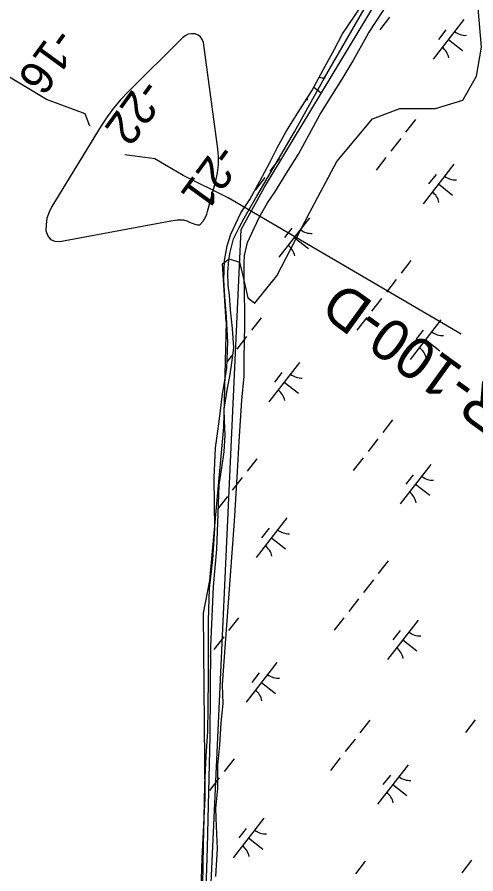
# Model space of a CAD drawing. Extents: x 3888273 to 3909528, y 158682 to 181032.
# Drawn here: x 3897168 to 3897626, y 161825 to 162681 of the extents above; entities that cross this region are included whole.
import ezdxf

# ---------------------------------------------------------------- set-up
doc = ezdxf.new("R2010")
doc.units = 0
for name, color, linetype in [('V-LEVE-TOET', 7, 'Continuous'), ('V-RIVR-EDGE', 7, 'Continuous'), ('V-RIVR-JETY', 7, 'Continuous'), ('V-RIVR-RANG', 7, 'Continuous'), ('V-RIVR-RANG-IDEN', 7, 'Continuous'), ('V-RRAP-FSHR', 7, 'Continuous'), ('V-TOPO-DPTH', 7, 'Continuous'), ('V-TOPO-MINR', 7, 'Continuous'), ('V-WETL-SWMP', 7, 'Continuous')]:
    doc.layers.add(name, color=color, linetype=linetype)

msp = doc.modelspace()

# ---------------------------------------------------------------- linework, layer by layer
at = {"layer": 'V-LEVE-TOET'}
for points in [[(3897240.32, 162572.17), (3897235.73, 162584.61), (3897197.02, 162598.78), (3897127.1, 162640.73), (3897099.25, 162656.08), (3896987.9, 162724.32)], [(3897611.65, 162364.26), (3897378.65, 162500.37), (3897333.77, 162522.95), (3897305.31, 162539.55), (3897275.23, 162543.44)]]:
    msp.add_lwpolyline(points, dxfattribs=at)
at = {"layer": 'V-RIVR-EDGE'}
for points in [[(3897376.73, 162376.5), (3897372.89, 162434.47), (3897379.71, 162439.59), (3897389.94, 162436.18), (3897393.35, 162422.54), (3897398.46, 162400.37), (3897405.28, 162395.26), (3897427.45, 162422.54), (3897459.84, 162485.62), (3897487.12, 162536.77), (3897522.92, 162579.39), (3897550.2, 162589.62), (3897586, 162589.62), (3897613.28, 162598.14), (3897626.92, 162622.01), (3897632.04, 162651), (3897628.63, 162690.21)], [(3897376.73, 162376.5), (3897374.03, 162271.18), (3897359.96, 162117.99), (3897353.71, 162085.17), (3897355.27, 161900.72), (3897352.15, 161839.76), (3897349.02, 161739.72), (3897341.21, 161636.56), (3897323.35, 161286.46)]]:
    msp.add_lwpolyline(points, dxfattribs=at)
at = {"layer": 'V-RIVR-JETY'}
for points in [[(3897356.69, 161809.46), (3897358.11, 161850.41), (3897358.66, 161879.32), (3897360.71, 161961.63), (3897361.18, 162051.98), (3897363.91, 162111.8), (3897367.32, 162149.13), (3897368.71, 162184.46), (3897369.67, 162213.36), (3897372.17, 162230.62), (3897374.66, 162246.67), (3897375.56, 162263.13), (3897374.83, 162277.59), (3897374.49, 162289.24), (3897377.81, 162310.1), (3897380.28, 162321.73), (3897382.36, 162335.37), (3897384.45, 162350.62), (3897382.95, 162369.9), (3897381.04, 162388.39), (3897379.91, 162403.25), (3897378.76, 162413.3), (3897378.42, 162425.75), (3897379.3, 162438.59), (3897380.54, 162446.21), (3897383.83, 162459.45), (3897389.5, 162470.66), (3897394.78, 162480.27), (3897407.34, 162502.29), (3897445.02, 162566.34), (3897475.03, 162620.39), (3897514.75, 162689.25)], [(3897366.16, 161821.9), (3897367.95, 161849.98), (3897366.92, 161871.93), (3897366.24, 161890.02), (3897368.27, 161910.02), (3897368.33, 161933.09), (3897370.38, 161953.14), (3897371.65, 161975.47), (3897373.73, 161995.04), (3897372.99, 162013.59), (3897373.82, 162027.72), (3897379.19, 162100.22), (3897385.02, 162177.04), (3897387.92, 162226.99), (3897389.65, 162256.68), (3897390.93, 162277.45), (3897392.21, 162298.23), (3897394.7, 162322.04), (3897394.79, 162338.97), (3897394.89, 162357.83), (3897395.35, 162372.45), (3897395.43, 162386.31), (3897394.47, 162423.64), (3897394.53, 162435.57), (3897394.96, 162442.88), (3897398.11, 162455.95), (3897402.39, 162465.16), (3897409.78, 162480.9), (3897417.94, 162495.48), (3897425.31, 162506.22), (3897436.96, 162525.02), (3897448.99, 162544.19), (3897459.48, 162563.77), (3897470.75, 162584.1), (3897482.78, 162603.66), (3897492.49, 162619.01), (3897502.58, 162635.89), (3897518.78, 162665.03), (3897534.35, 162688.5)]]:
    msp.add_lwpolyline(points, dxfattribs=at)
at = {"layer": 'V-RRAP-FSHR'}
msp.add_lwpolyline([(3897334.46, 161278.36), (3897347.08, 161496.06), (3897391.66, 162468.64), (3897414.98, 162511.02), (3897527.94, 162698.5), (3897668.79, 162942.65), (3897726.68, 163035.77), (3897814.79, 163180.18), (3897887.55, 163323.22), (3898044.87, 163635.13), (3898398.18, 164233.56), (3898621.6, 164567.88), (3898731.9, 164766.07)], dxfattribs=at)
at = {"layer": 'V-TOPO-DPTH'}
msp.add_lwpolyline([(3897197.5, 162480.09), (3897196.59, 162473.84), (3897196.45, 162467.4), (3897198.25, 162462.53), (3897201.02, 162458.91), (3897205.22, 162457.16), (3897210.39, 162456.66), (3897321.38, 162477.47), (3897323.49, 162477.83), (3897327.75, 162478.33), (3897331.11, 162478.53), (3897334.11, 162478.33), (3897337.15, 162477.39), (3897339.82, 162476.22), (3897342.48, 162475.04), (3897345.19, 162473.99), (3897347.82, 162473.31), (3897350.2, 162473.53), (3897353.58, 162477.17), (3897354.99, 162479.43), (3897356.23, 162481.76), (3897357.22, 162484.21), (3897358.05, 162486.74), (3897366.39, 162517.55), (3897368.02, 162525.44), (3897369.01, 162533.37), (3897369.04, 162541.37), (3897368.43, 162549.4), (3897353.86, 162655.64), (3897352.77, 162658.76), (3897351.11, 162661.34), (3897348.62, 162663.13), (3897345.55, 162664.37), (3897342.08, 162664.49), (3897338.8, 162664), (3897335.8, 162662.57), (3897332.99, 162660.52), (3897278.51, 162606.46), (3897271.07, 162598.53), (3897264.05, 162590.28), (3897257.65, 162581.55), (3897251.65, 162572.49), (3897202.38, 162491.84), (3897199.56, 162486.06), (3897197.5, 162480.09)], dxfattribs=at)
msp.add_lwpolyline([(3897197.5, 162480.09), (3897196.59, 162473.84), (3897196.45, 162467.4), (3897198.25, 162462.53), (3897201.02, 162458.91), (3897205.22, 162457.16), (3897210.39, 162456.66), (3897321.38, 162477.47), (3897323.49, 162477.83), (3897327.75, 162478.33), (3897331.11, 162478.53), (3897334.11, 162478.33), (3897337.15, 162477.39), (3897339.82, 162476.22), (3897342.48, 162475.04), (3897345.19, 162473.99), (3897347.82, 162473.31), (3897350.2, 162473.53), (3897353.58, 162477.17), (3897354.99, 162479.43), (3897356.23, 162481.76), (3897357.22, 162484.21), (3897358.05, 162486.74), (3897366.39, 162517.55), (3897368.02, 162525.44), (3897369.01, 162533.37), (3897369.04, 162541.37), (3897368.43, 162549.4), (3897353.86, 162655.64), (3897352.77, 162658.76), (3897351.11, 162661.34), (3897348.62, 162663.13), (3897345.55, 162664.37), (3897342.08, 162664.49), (3897338.8, 162664), (3897335.8, 162662.57), (3897332.99, 162660.52), (3897278.51, 162606.46), (3897271.07, 162598.53), (3897264.05, 162590.28), (3897257.65, 162581.55), (3897251.65, 162572.49), (3897202.38, 162491.84), (3897199.56, 162486.06), (3897197.5, 162480.09)], dxfattribs=at)
at = {"layer": 'V-TOPO-MINR'}
msp.add_lwpolyline([(3897197.5, 162480.09), (3897196.59, 162473.84), (3897196.45, 162467.4), (3897198.25, 162462.53), (3897201.02, 162458.91), (3897205.22, 162457.16), (3897210.39, 162456.66), (3897321.38, 162477.47), (3897323.49, 162477.83), (3897327.75, 162478.33), (3897331.11, 162478.53), (3897334.11, 162478.33), (3897337.15, 162477.39), (3897339.82, 162476.22), (3897342.48, 162475.04), (3897345.19, 162473.99), (3897347.82, 162473.31), (3897350.2, 162473.53), (3897353.58, 162477.17), (3897354.99, 162479.43), (3897356.23, 162481.76), (3897357.22, 162484.21), (3897358.05, 162486.74), (3897366.39, 162517.55), (3897368.02, 162525.44), (3897369.01, 162533.37), (3897369.04, 162541.37), (3897368.43, 162549.4), (3897353.86, 162655.64), (3897352.77, 162658.76), (3897351.11, 162661.34), (3897348.62, 162663.13), (3897345.55, 162664.37), (3897342.08, 162664.49), (3897338.8, 162664), (3897335.8, 162662.57), (3897332.99, 162660.52), (3897278.51, 162606.46), (3897271.07, 162598.53), (3897264.05, 162590.28), (3897257.65, 162581.55), (3897251.65, 162572.49), (3897202.38, 162491.84), (3897199.56, 162486.06), (3897197.5, 162480.09)], dxfattribs=at)
at = {"layer": 'V-WETL-SWMP'}
for p, q in [((3897492.97, 162664.51), (3897539.11, 162732.73)), ((3897540.02, 162681.09), (3897530.19, 162668.47)), ((3897614.16, 162678.62), (3897583.45, 162639.16)), ((3897596.4, 162668.36), (3897589.03, 162658.89)), ((3897484.79, 162649.16), (3897492.97, 162664.51)), ((3897598.81, 162658.89), (3897613.01, 162647.84)), ((3897473.74, 162628.56), (3897484.79, 162649.16)), ((3897462.29, 162607.55), (3897473.74, 162628.56)), ((3897464.29, 162611.21), (3897471.77, 162605.39)), ((3897448.4, 162585.35), (3897462.29, 162607.55)), ((3897436.55, 162566.77), (3897448.4, 162585.35)), ((3897565.83, 162578.71), (3897556.01, 162566.08)), ((3897427.55, 162550.62), (3897436.55, 162566.77)), ((3897551.1, 162559.76), (3897541.27, 162547.14)), ((3897420.18, 162535.67), (3897427.55, 162550.62)), ((3897430.12, 162539.86), (3897420.3, 162527.23)), ((3897536.36, 162540.82), (3897526.53, 162528.19)), ((3897410.36, 162517.08), (3897420.18, 162535.67)), ((3897604.2, 162534.03), (3897573.49, 162494.56)), ((3897586.44, 162523.77), (3897579.07, 162514.3)), ((3897400.14, 162498.91), (3897410.36, 162517.08)), ((3897415.39, 162520.91), (3897405.56, 162508.29)), ((3897588.85, 162514.3), (3897603.05, 162503.24)), ((3897391.15, 162485.59), (3897400.14, 162498.91)), ((3897381.32, 162464.17), (3897391.15, 162485.59)), ((3897460.05, 162480.56), (3897429.35, 162441.09)), ((3897377.61, 162452.44), (3897381.32, 162464.17)), ((3897442.3, 162470.3), (3897434.93, 162460.83)), ((3897444.7, 162460.83), (3897458.91, 162449.77)), ((3897375.1, 162437.87), (3897377.61, 162452.44)), ((3897374.19, 162418.43), (3897375.1, 162437.87)), ((3897561.4, 162437.71), (3897551.58, 162425.08)), ((3897375.31, 162401.81), (3897374.19, 162418.43)), ((3897546.67, 162418.77), (3897536.84, 162406.14)), ((3897376.83, 162381.15), (3897375.31, 162401.81)), ((3897531.93, 162399.83), (3897522.1, 162387.2)), ((3897378.31, 162356.02), (3897376.83, 162381.15)), ((3897411.73, 162380.64), (3897401.9, 162368.01)), ((3897517.19, 162380.89), (3897507.36, 162368.26)), ((3897591.33, 162378.41), (3897560.63, 162338.95)), ((3897396.99, 162361.7), (3897387.16, 162349.07)), ((3897573.58, 162368.15), (3897566.21, 162358.68)), ((3897377.37, 162330.1), (3897378.31, 162356.02)), ((3897575.98, 162358.68), (3897590.19, 162347.63)), ((3897382.25, 162342.76), (3897377.61, 162336.79)), ((3897450.09, 162335.96), (3897419.39, 162296.5)), ((3897372.76, 162301.77), (3897377.37, 162330.1)), ((3897432.34, 162325.71), (3897424.97, 162316.23)), ((3897434.74, 162316.23), (3897448.95, 162305.18)), ((3897369.79, 162276.67), (3897372.76, 162301.77)), ((3897366, 162250.35), (3897369.79, 162276.67)), ((3897543.01, 162278.5), (3897533.18, 162265.87)), ((3897528.27, 162259.56), (3897518.44, 162246.93)), ((3897364.63, 162220.38), (3897366, 162250.35)), ((3897513.53, 162240.61), (3897503.71, 162227.99)), ((3897407.3, 162239.65), (3897397.47, 162227.02)), ((3897581.37, 162233.82), (3897550.67, 162194.36)), ((3897563.62, 162223.56), (3897556.25, 162214.09)), ((3897364.9, 162194.46), (3897364.63, 162220.38)), ((3897392.56, 162220.71), (3897382.73, 162208.08)), ((3897566.02, 162214.09), (3897580.23, 162203.03)), ((3897377.82, 162201.76), (3897368, 162189.14)), ((3897365.17, 162169.74), (3897364.9, 162194.46)), ((3897437.23, 162180.35), (3897406.52, 162140.89)), ((3897363.39, 162138.96), (3897365.17, 162169.74)), ((3897419.47, 162170.09), (3897412.1, 162160.62)), ((3897421.88, 162160.62), (3897436.08, 162149.56)), ((3897359.99, 162109.81), (3897363.39, 162138.96)), ((3897538.58, 162137.5), (3897528.75, 162124.87)), ((3897523.84, 162118.56), (3897514.02, 162105.93)), ((3897359.01, 162077.41), (3897359.99, 162109.81)), ((3897509.1, 162099.62), (3897499.28, 162086.99)), ((3897358.83, 162043.79), (3897359.01, 162077.41)), ((3897388.9, 162080.43), (3897379.08, 162067.81)), ((3897494.36, 162080.68), (3897484.54, 162068.05)), ((3897568.51, 162078.2), (3897537.8, 162038.74)), ((3897374.16, 162061.49), (3897364.34, 162048.86)), ((3897550.75, 162067.95), (3897543.38, 162058.48)), ((3897553.16, 162058.47), (3897567.36, 162047.42)), ((3897359.12, 162021.1), (3897358.83, 162043.79)), ((3897359.43, 162042.55), (3897358.86, 162041.82)), ((3897427.27, 162035.75), (3897396.56, 161996.29)), ((3897358.55, 161990.32), (3897359.12, 162021.1)), ((3897409.51, 162025.5), (3897402.14, 162016.03)), ((3897411.91, 162016.02), (3897426.12, 162004.97)), ((3897358.43, 161966.82), (3897358.55, 161990.32)), ((3897520.18, 161978.29), (3897510.36, 161965.66)), ((3897625.65, 161978.53), (3897615.82, 161965.9)), ((3897356.55, 161942.36), (3897358.43, 161966.82)), ((3897505.44, 161959.35), (3897495.62, 161946.72)), ((3897355.27, 161913.81), (3897356.55, 161942.36)), ((3897490.71, 161940.41), (3897480.88, 161927.78)), ((3897384.47, 161939.44), (3897374.65, 161926.81)), ((3897558.55, 161933.61), (3897527.84, 161894.15)), ((3897540.79, 161923.35), (3897533.42, 161913.88)), ((3897369.73, 161920.5), (3897359.91, 161907.87)), ((3897354.52, 161880.33), (3897355.27, 161913.81)), ((3897543.2, 161913.88), (3897557.4, 161902.83)), ((3897355, 161901.55), (3897354.99, 161901.55)), ((3897353.81, 161853.48), (3897354.52, 161880.33)), ((3897414.4, 161880.14), (3897383.7, 161840.68)), ((3897396.64, 161869.88), (3897389.28, 161860.41)), ((3897399.05, 161860.41), (3897413.26, 161849.36)), ((3897353.16, 161813.31), (3897353.81, 161853.48)), ((3897515.75, 161837.29), (3897505.93, 161824.67)), ((3897621.99, 161838.26), (3897612.16, 161825.63))]:
    msp.add_line(p, q, dxfattribs=at)
for centre, start, end in [((3897615.96, 162680.54), 231.34298, 272.88664), ((3897582.03, 162636.94), 11.34298, 52.88663), ((3897474.71, 162638.09), 253.55901, 272.88664), ((3897440.79, 162594.49), 11.34298, 18.08721), ((3897606, 162535.95), 231.34298, 272.88664), ((3897572.07, 162492.35), 11.34298, 52.88663), ((3897461.85, 162482.48), 231.34298, 272.88664), ((3897427.93, 162438.88), 11.34298, 52.88663), ((3897593.13, 162380.34), 231.34298, 272.88664), ((3897559.21, 162336.74), 11.34298, 52.88663), ((3897451.89, 162337.89), 231.34298, 272.88664), ((3897417.97, 162294.29), 11.34298, 52.88663), ((3897583.17, 162235.74), 231.34298, 272.88664), ((3897549.25, 162192.14), 11.34298, 52.88663), ((3897439.02, 162182.27), 231.34298, 272.88664), ((3897405.1, 162138.67), 11.34298, 52.88663), ((3897570.3, 162080.13), 231.34298, 272.88664), ((3897536.38, 162036.53), 11.34298, 52.88663), ((3897429.06, 162037.68), 231.34298, 272.88664), ((3897395.14, 161994.08), 11.34298, 52.88663), ((3897560.34, 161935.53), 231.34298, 272.88664), ((3897526.42, 161891.93), 11.34298, 52.88663), ((3897416.2, 161882.06), 231.34298, 272.88664), ((3897382.28, 161838.46), 11.34298, 52.88663)]:
    msp.add_arc(centre, 17.62, start, end, dxfattribs=at)

# ---------------------------------------------------------------- texts
at = {"layer": 'V-RIVR-RANG'}
for s, p in [('-16', (3897205.15, 162672.93)), ('-22', (3897291.9, 162622.18)), ('-21', (3897368.01, 162556.83))]:
    msp.add_text(s, height=33.5, rotation=233.95833, dxfattribs=at).set_placement(p)
at = {"layer": 'V-RIVR-RANG-IDEN'}
msp.add_text('R-100-D', height=41.5, rotation=144.099, dxfattribs=at).set_placement((3897662.84, 162295.47))

doc.saveas('drawing.dxf')
